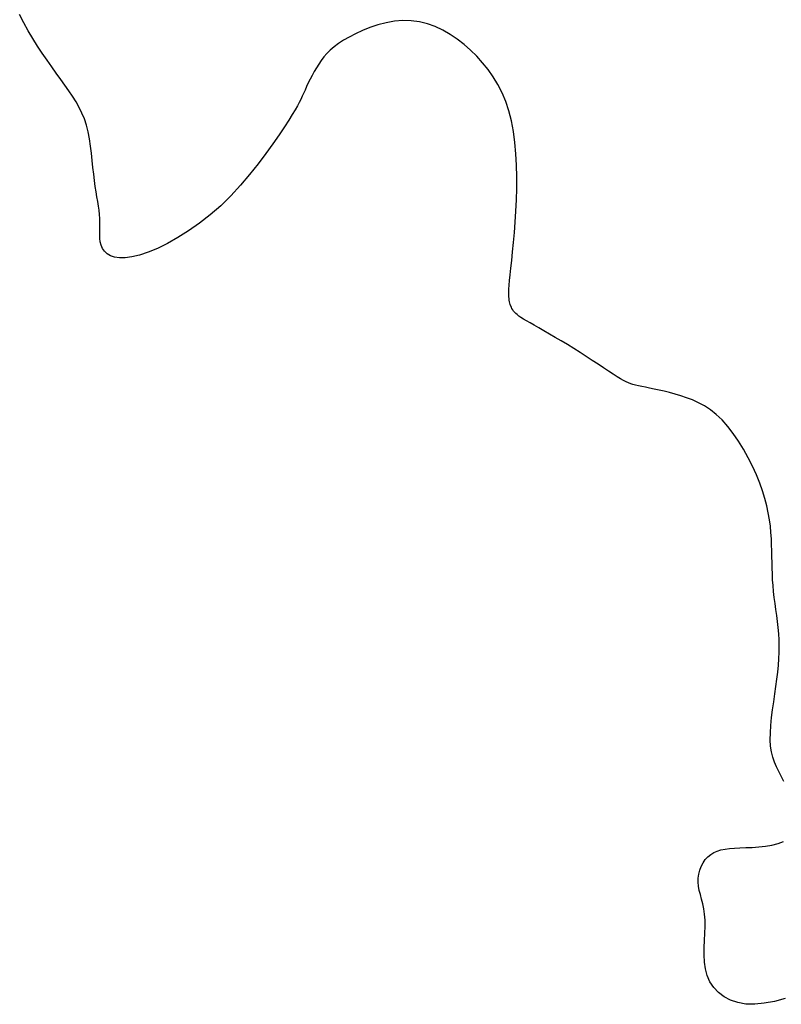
# Model space of a CAD drawing. Header units: millimetres. Extents: x 32690613 to 32693367, y 5343692 to 5344708.
# Tile 462 of 656: x 32692947 to 32692955, y 5344149 to 5344160. Entities that reach past the tile are written whole.
import ezdxf

# ---------------------------------------------------------------- set-up
doc = ezdxf.new("R2010")
doc.units = ezdxf.units.MM
doc.header["$LTSCALE"] = 20
doc.layers.add('02-DGM_HL_492.00', color=82, linetype='Continuous')

msp = doc.modelspace()

# ---------------------------------------------------------------- linework, layer by layer
at = {"layer": '02-DGM_HL_492.00', "elevation": 492, "flags": 128}
for points in [[(32692955.024, 5344151.743), (32692954.998, 5344151.795), (32692954.973, 5344151.843), (32692954.95, 5344151.891), (32692954.929, 5344151.939), (32692954.912, 5344151.989), (32692954.898, 5344152.043), (32692954.89, 5344152.102), (32692954.886, 5344152.168), (32692954.888, 5344152.239), (32692954.893, 5344152.314), (32692954.901, 5344152.393), (32692954.911, 5344152.473), (32692954.923, 5344152.554), (32692954.934, 5344152.634), (32692954.945, 5344152.712), (32692954.955, 5344152.786), (32692954.963, 5344152.858), (32692954.97, 5344152.927), (32692954.974, 5344152.994), (32692954.977, 5344153.06), (32692954.978, 5344153.124), (32692954.977, 5344153.187), (32692954.974, 5344153.249), (32692954.969, 5344153.311), (32692954.962, 5344153.374), (32692954.954, 5344153.435), (32692954.945, 5344153.497), (32692954.937, 5344153.558), (32692954.928, 5344153.619), (32692954.921, 5344153.68), (32692954.915, 5344153.739), (32692954.911, 5344153.799), (32692954.908, 5344153.858), (32692954.906, 5344153.916), (32692954.905, 5344153.975), (32692954.904, 5344154.034), (32692954.903, 5344154.094), (32692954.901, 5344154.155), (32692954.898, 5344154.216), (32692954.894, 5344154.28), (32692954.888, 5344154.344), (32692954.879, 5344154.411), (32692954.867, 5344154.48), (32692954.852, 5344154.552), (32692954.832, 5344154.626), (32692954.808, 5344154.704), (32692954.779, 5344154.785), (32692954.745, 5344154.87), (32692954.706, 5344154.956), (32692954.662, 5344155.043), (32692954.614, 5344155.129), (32692954.563, 5344155.212), (32692954.509, 5344155.291), (32692954.453, 5344155.363), (32692954.395, 5344155.428), (32692954.336, 5344155.484), (32692954.276, 5344155.531), (32692954.215, 5344155.571), (32692954.154, 5344155.604), (32692954.094, 5344155.632), (32692954.034, 5344155.655), (32692953.974, 5344155.674), (32692953.916, 5344155.691), (32692953.859, 5344155.707), (32692953.805, 5344155.72), (32692953.752, 5344155.732), (32692953.703, 5344155.743), (32692953.656, 5344155.753), (32692953.614, 5344155.762), (32692953.575, 5344155.769), (32692953.541, 5344155.776), (32692953.512, 5344155.783), (32692953.486, 5344155.789), (32692953.463, 5344155.796), (32692953.44, 5344155.805), (32692953.416, 5344155.816), (32692953.39, 5344155.829), (32692953.36, 5344155.847), (32692953.325, 5344155.868), (32692953.284, 5344155.895), (32692953.238, 5344155.926), (32692953.186, 5344155.96), (32692953.13, 5344155.997), (32692953.071, 5344156.036), (32692953.009, 5344156.076), (32692952.946, 5344156.117), (32692952.882, 5344156.157), (32692952.818, 5344156.196), (32692952.755, 5344156.234), (32692952.693, 5344156.27), (32692952.634, 5344156.304), (32692952.578, 5344156.336), (32692952.526, 5344156.366), (32692952.478, 5344156.393), (32692952.436, 5344156.417), (32692952.4, 5344156.439), (32692952.37, 5344156.457), (32692952.344, 5344156.474), (32692952.323, 5344156.488), (32692952.305, 5344156.502), (32692952.291, 5344156.514), (32692952.279, 5344156.526), (32692952.269, 5344156.538), (32692952.26, 5344156.551), (32692952.252, 5344156.564), (32692952.246, 5344156.577), (32692952.24, 5344156.59), (32692952.235, 5344156.604), (32692952.231, 5344156.619), (32692952.228, 5344156.634), (32692952.225, 5344156.65), (32692952.222, 5344156.666), (32692952.221, 5344156.684), (32692952.22, 5344156.705), (32692952.22, 5344156.731), (32692952.221, 5344156.763), (32692952.224, 5344156.802), (32692952.228, 5344156.849), (32692952.233, 5344156.907), (32692952.24, 5344156.975), (32692952.249, 5344157.053), (32692952.258, 5344157.141), (32692952.268, 5344157.236), (32692952.277, 5344157.338), (32692952.286, 5344157.445), (32692952.293, 5344157.557), (32692952.299, 5344157.672), (32692952.302, 5344157.789), (32692952.302, 5344157.907), (32692952.299, 5344158.026), (32692952.293, 5344158.143), (32692952.282, 5344158.258), (32692952.267, 5344158.369), (32692952.246, 5344158.477), (32692952.22, 5344158.579), (32692952.188, 5344158.675), (32692952.151, 5344158.764), (32692952.108, 5344158.848), (32692952.061, 5344158.927), (32692952.009, 5344159.001), (32692951.952, 5344159.07), (32692951.892, 5344159.136), (32692951.829, 5344159.197), (32692951.763, 5344159.256), (32692951.694, 5344159.31), (32692951.622, 5344159.359), (32692951.547, 5344159.402), (32692951.47, 5344159.439), (32692951.391, 5344159.468), (32692951.309, 5344159.488), (32692951.225, 5344159.499), (32692951.14, 5344159.5), (32692951.054, 5344159.493), (32692950.968, 5344159.477), (32692950.884, 5344159.456), (32692950.803, 5344159.429), (32692950.726, 5344159.399), (32692950.655, 5344159.366), (32692950.59, 5344159.332), (32692950.532, 5344159.299), (32692950.482, 5344159.265), (32692950.437, 5344159.232), (32692950.399, 5344159.198), (32692950.364, 5344159.164), (32692950.334, 5344159.129), (32692950.306, 5344159.093), (32692950.281, 5344159.056), (32692950.257, 5344159.018), (32692950.234, 5344158.98), (32692950.213, 5344158.941), (32692950.193, 5344158.902), (32692950.174, 5344158.864), (32692950.157, 5344158.827), (32692950.141, 5344158.791), (32692950.126, 5344158.758), (32692950.112, 5344158.728), (32692950.097, 5344158.697), (32692950.082, 5344158.666), (32692950.063, 5344158.631), (32692950.04, 5344158.59), (32692950.011, 5344158.543), (32692949.975, 5344158.486), (32692949.93, 5344158.417), (32692949.876, 5344158.336), (32692949.813, 5344158.244), (32692949.741, 5344158.144), (32692949.662, 5344158.038), (32692949.575, 5344157.93), (32692949.483, 5344157.821), (32692949.384, 5344157.715), (32692949.281, 5344157.613), (32692949.173, 5344157.519), (32692949.063, 5344157.433), (32692948.953, 5344157.356), (32692948.843, 5344157.287), (32692948.737, 5344157.228), (32692948.635, 5344157.178), (32692948.54, 5344157.138), (32692948.453, 5344157.108), (32692948.375, 5344157.09), (32692948.307, 5344157.081), (32692948.248, 5344157.08), (32692948.198, 5344157.088), (32692948.156, 5344157.103), (32692948.122, 5344157.123), (32692948.095, 5344157.148), (32692948.075, 5344157.177), (32692948.061, 5344157.209), (32692948.052, 5344157.244), (32692948.048, 5344157.28), (32692948.047, 5344157.318), (32692948.047, 5344157.358), (32692948.048, 5344157.399), (32692948.049, 5344157.44), (32692948.049, 5344157.482), (32692948.046, 5344157.524), (32692948.041, 5344157.566), (32692948.034, 5344157.609), (32692948.026, 5344157.655), (32692948.018, 5344157.703), (32692948.009, 5344157.754), (32692948, 5344157.809), (32692947.992, 5344157.869), (32692947.985, 5344157.934), (32692947.978, 5344158.002), (32692947.971, 5344158.074), (32692947.963, 5344158.147), (32692947.954, 5344158.221), (32692947.943, 5344158.294), (32692947.929, 5344158.365), (32692947.912, 5344158.433), (32692947.89, 5344158.497), (32692947.865, 5344158.557), (32692947.837, 5344158.615), (32692947.805, 5344158.672), (32692947.77, 5344158.728), (32692947.732, 5344158.784), (32692947.692, 5344158.841), (32692947.649, 5344158.901), (32692947.604, 5344158.963), (32692947.557, 5344159.028), (32692947.509, 5344159.096), (32692947.461, 5344159.167), (32692947.412, 5344159.241), (32692947.365, 5344159.318), (32692947.318, 5344159.397), (32692947.273, 5344159.478), (32692947.23, 5344159.562)], [(32692955.038, 5344149.528), (32692954.929, 5344149.5), (32692954.825, 5344149.48), (32692954.728, 5344149.47), (32692954.638, 5344149.472), (32692954.556, 5344149.487), (32692954.481, 5344149.512), (32692954.416, 5344149.547), (32692954.359, 5344149.59), (32692954.311, 5344149.641), (32692954.272, 5344149.699), (32692954.244, 5344149.762), (32692954.225, 5344149.83), (32692954.215, 5344149.901), (32692954.211, 5344149.975), (32692954.212, 5344150.049), (32692954.215, 5344150.122), (32692954.219, 5344150.194), (32692954.222, 5344150.264), (32692954.222, 5344150.329), (32692954.217, 5344150.388), (32692954.209, 5344150.444), (32692954.198, 5344150.495), (32692954.186, 5344150.543), (32692954.174, 5344150.588), (32692954.163, 5344150.631), (32692954.155, 5344150.673), (32692954.151, 5344150.715), (32692954.152, 5344150.757), (32692954.158, 5344150.798), (32692954.168, 5344150.838), (32692954.183, 5344150.876), (32692954.202, 5344150.912), (32692954.224, 5344150.945), (32692954.25, 5344150.973), (32692954.279, 5344150.998), (32692954.311, 5344151.018), (32692954.346, 5344151.033), (32692954.384, 5344151.044), (32692954.426, 5344151.052), (32692954.472, 5344151.058), (32692954.523, 5344151.062), (32692954.578, 5344151.065), (32692954.638, 5344151.068), (32692954.702, 5344151.07), (32692954.77, 5344151.074), (32692954.838, 5344151.081), (32692954.904, 5344151.092), (32692954.966, 5344151.108), (32692955.022, 5344151.129)]]:
    msp.add_lwpolyline(points, dxfattribs=at)

doc.saveas('drawing.dxf')
